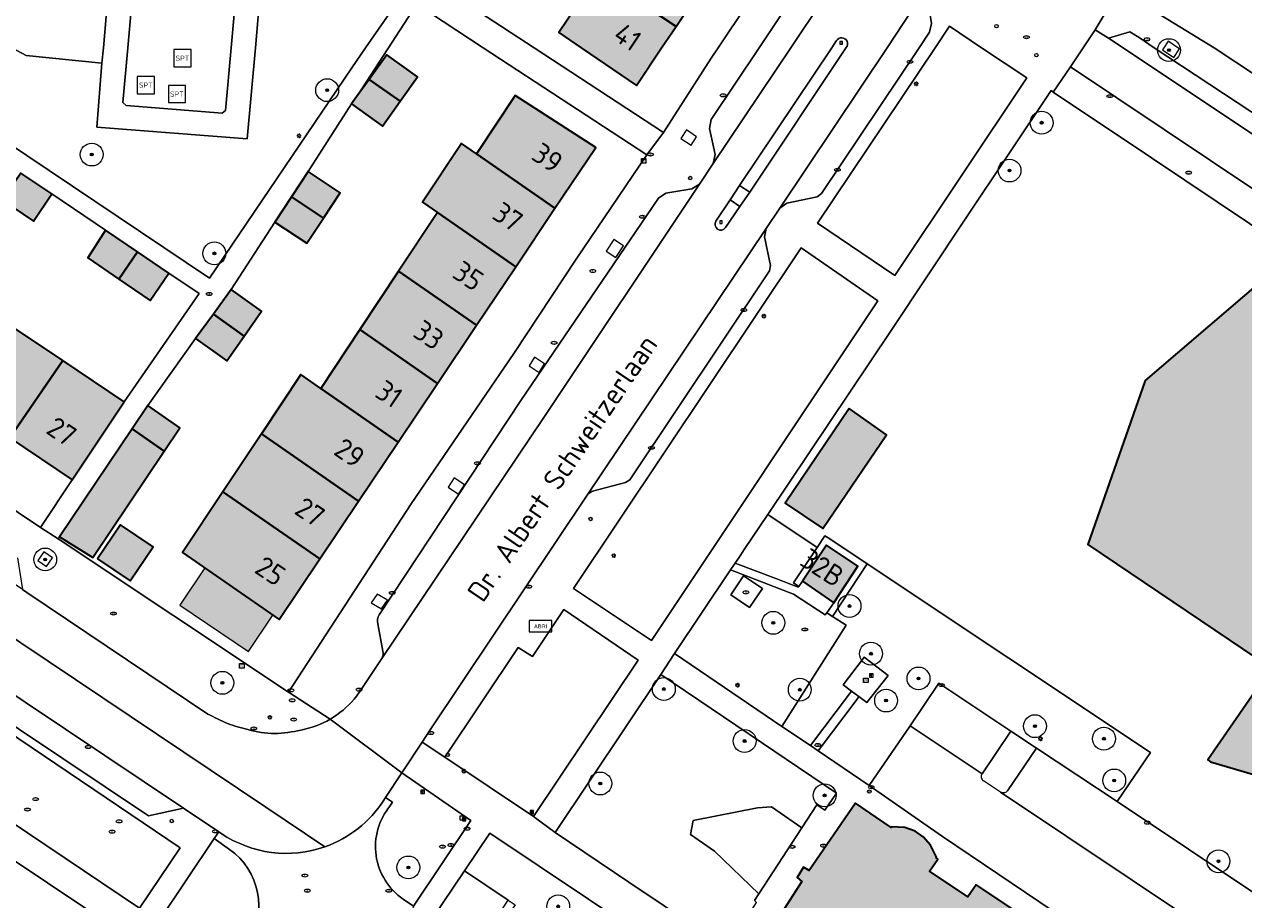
# Model space of a CAD drawing. Header units: metres. Extents: x 125349 to 128236, y 501602 to 503797.
# Tile 365 of 656: x 126801 to 126907, y 502175 to 502252. Entities that reach past the tile are written whole.
import ezdxf
from ezdxf.enums import TextEntityAlignment as Align

# ---------------------------------------------------------------- set-up
doc = ezdxf.new("R2010")
doc.units = ezdxf.units.M
doc.layers.get('0').update_dxf_attribs({"linetype": 'CONTINUOUS'})
for name, color, linetype, lineweight in [('B-WE-GR-BEPLANTING_CULTUUR_BOSPLANTSOEN-GV', 90, 'CONTINUOUS', 18), ('B-WE-GR-BEPLANTING_CULTUUR_HEESTERS-GV', 90, 'CONTINUOUS', 18), ('B-WE-GR-BOOM-S-500', 90, 'CONTINUOUS', 18), ('B-WE-GR-GROENVOORZIENING-GV', 80, 'CONTINUOUS', 18), ('B-WE-IE-MEUBILAIR-S', 7, 'CONTINUOUS', 18), ('B-WE-IE-MEUBILAIR_WEGMEUBILAIR-GV', 7, 'CONTINUOUS', 18), ('B-WE-IE-MEUBILAIR_WEGMEUBILAIR-S', 7, 'CONTINUOUS', 18), ('B-WE-OG-BEBOUWING-GV', 7, 'CONTINUOUS', 35), ('B-WE-OG-BEBOUWING-T18', 10, 'CONTINUOUS', 18), ('B-WE-OG-BEBOUWING_OVERBOUWING-GV', 7, 'CONTINUOUS', 18), ('B-WE-OG-BEBOUWING_TE AMOVEREN-V', 253, 'CONTINUOUS', 18), ('B-WE-OG-TERREIN_BEGROEID-GV', 7, 'CONTINUOUS', 18), ('B-WE-OG-TERREIN_ERF-GV', 7, 'CONTINUOUS', 18), ('B-WE-OG-TOPOGRAFIE-T18', 10, 'CONTINUOUS', 18), ('B-WE-VH-GESLOTENVERHARDING_ASFALT-GV', 10, 'CONTINUOUS', 18), ('B-WE-VH-HALFVERHARDING_GRIND-GV', 252, 'CONTINUOUS', 18), ('B-WE-VH-OPENVERHARDING-GV', 90, 'CONTINUOUS', 18), ('B-WE-VH-OPENVERHARDING_BETONSTRAATSTEEN-GV', 90, 'CONTINUOUS', 18), ('B-WE-VH-OPENVERHARDING_TEGEL-GV', 90, 'CONTINUOUS', 18)]:
    doc.layers.add(name, color=color, linetype=linetype, lineweight=lineweight)
doc.layers.add('B-WE-OG-BEBOUWING-V', color=7, linetype='CONTINUOUS', lineweight=18, true_color=0xcc646e)
doc.layers.add('B-WE-OG-BEBOUWING_OVERBOUWING-V', color=7, linetype='CONTINUOUS', lineweight=18, true_color=0xcc646e)
doc.styles.add('NLCS-ISO', font='NLCS-ISO.ttf')
doc.styles.add('NLCS-ISO-M1000-T18', font='NLCS-ISO.ttf', dxfattribs={"height": 1.8})

# ---------------------------------------------------------------- blocks, each defined once
blk = doc.blocks.new('SIE-MEUBILAIR_BORD_VERKEER-SO')
blk.add_lwpolyline([(-0.5625, -0.5625), (0.5625, -0.5625), (0.5625, 0.5625), (-0.5625, 0.5625)], close=True)
at = {"style": 'NLCS-ISO'}
blk.add_text('vb', height=0.75, dxfattribs=at).set_placement((0, 0), align=Align.MIDDLE_CENTER)
blk = doc.blocks.new('SIE-MEUBILAIR_BORD_LOCATIEPAAL-SO')
blk.add_lwpolyline([(-0.75, -0.75), (0.75, -0.75), (0.75, 0.75), (-0.75, 0.75)], close=True)
at = {"style": 'NLCS-ISO'}
blk.add_text('lp', height=0.75, dxfattribs=at).set_placement((0.01, 0.12), align=Align.MIDDLE_CENTER)
blk = doc.blocks.new('SIE-MEUBILAIR_BORD_INFORMATIE-SO')
h = blk.add_hatch(color=256)
h.dxf.hatch_style = 1
h.paths.add_polyline_path([(0.13, 0.2), (-0.33, 0.2), (-0.33, 0.08), (-0.13, 0.08), (-0.13, -0.65), (0.13, -0.65)])
h = blk.add_hatch(color=256)
h.dxf.hatch_style = 1
edge = h.paths.add_edge_path()
edge.add_arc((0, 0.5), 0.149, 0, 360)
for points in [[(-0.75, -0.75), (0.75, -0.75), (0.75, 0.75), (-0.75, 0.75)], [(0.13, 0.2), (-0.33, 0.2), (-0.33, 0.08), (-0.13, 0.08), (-0.13, -0.65), (0.13, -0.65)]]:
    blk.add_lwpolyline(points, close=True)
blk.add_circle((0, 0.5), 0.149)
blk = doc.blocks.new('SIE-MEUBILAIR_KAST_CAI-SO')
for points in [[(-1, 1), (1, 1), (1, 0.84), (-1, 0.84)], [(-1, 0.76), (1, 0.76), (1, -1), (-1, -1)]]:
    blk.add_lwpolyline(points, close=True)
at = {"style": 'NLCS-ISO'}
blk.add_text('cai', height=0.75, dxfattribs=at).set_placement((0, 0), align=Align.MIDDLE_CENTER)
blk = doc.blocks.new('SIE-MEUBILAIR_KAST_GAS-SO')
for points in [[(-1, 1), (1, 1), (1, 0.84), (-1, 0.84)], [(-1, 0.76), (1, 0.76), (1, -1), (-1, -1)]]:
    blk.add_lwpolyline(points, close=True)
at = {"style": 'NLCS-ISO'}
blk.add_text('gas', height=0.75, dxfattribs=at).set_placement((0, 0), align=Align.MIDDLE_CENTER)
blk = doc.blocks.new('SIE-MEUBILAIR_PAAL_AFSLUITPAAL-SO')
blk.add_circle((0, 0), 0.75)
at = {"style": 'NLCS-ISO'}
blk.add_text('af', height=0.75, dxfattribs=at).set_placement((0, 0.05), align=Align.MIDDLE_CENTER)
blk = doc.blocks.new('SIE-MEUBILAIR_PAAL_LICHTMAST-SO')
for points in [[(-0.62, 0), (-1, 0)], [(-0.71, 0.71), (-0.44, 0.44)], [(0, 1), (0, 0.62)], [(0.44, 0.44), (0.71, 0.71)], [(1, 0), (0.62, 0)], [(-0.71, -0.71), (-0.44, -0.44)], [(0, -0.62), (0, -1)], [(0.44, -0.44), (0.71, -0.71)]]:
    blk.add_lwpolyline(points)
blk.add_circle((0, 0), 0.5)
blk = doc.blocks.new('SIE-MEUBILAIR_PAAL_VERKEERSBORD-SO')
blk.add_circle((0, 0), 0.75)
at = {"style": 'NLCS-ISO'}
blk.add_text('vb', height=0.75, dxfattribs=at).set_placement((0, 0.07), align=Align.MIDDLE_CENTER)
blk = doc.blocks.new('SIE-MEUBILAIR_PAAL_HALTEPAAL-SO')
blk.add_circle((0, 0), 0.75)
at = {"style": 'NLCS-ISO'}
blk.add_text('ht', height=0.75, dxfattribs=at).set_placement((0, 0.06), align=Align.MIDDLE_CENTER)
blk = doc.blocks.new('SIE-MEUBILAIR_PUT_GASPUT-SO')
blk.add_ellipse((0, 0), major_axis=(1.25, 0), ratio=0.54)
at = {"style": 'NLCS-ISO'}
blk.add_text('gas ', height=0.75, dxfattribs=at).set_placement((0.53, 0.16), align=Align.MIDDLE_CENTER)
blk = doc.blocks.new('SIE-MEUBILAIR_PUT_KOLK-SO')
blk.add_ellipse((0, 0), major_axis=(1.25, 0), ratio=0.54)
at = {"style": 'NLCS-ISO'}
blk.add_text('klk', height=0.75, dxfattribs=at).set_placement((0.03, 0), align=Align.MIDDLE_CENTER)
blk = doc.blocks.new('SIE-MEUBILAIR_PUT_RIOOLPUT-SO')
blk.add_ellipse((0, 0), major_axis=(1.25, 0), ratio=0.54)
at = {"style": 'NLCS-ISO'}
blk.add_text('ri', height=0.75, dxfattribs=at).set_placement((-0.04, 0.07), align=Align.MIDDLE_CENTER)
blk = doc.blocks.new('SIE-MEUBILAIR_PUT_BRANDKRAAN-SO')
blk.add_ellipse((0, 0), major_axis=(1.25, 0), ratio=0.54)
at = {"style": 'NLCS-ISO'}
blk.add_text('bk', height=0.75, dxfattribs=at).set_placement((0.03, 0), align=Align.MIDDLE_CENTER)
blk = doc.blocks.new('SIE-MEUBILAIR_PUT_DRAINAGEPUT-SO')
blk.add_ellipse((0, 0), major_axis=(1.25, 0), ratio=0.54)
at = {"style": 'NLCS-ISO'}
blk.add_text('dr', height=0.75, dxfattribs=at).set_placement((0.03, 0), align=Align.MIDDLE_CENTER)
blk = doc.blocks.new('SIE-MEUBILAIR_PUT_WATERLEIDINGPUT-SO')
blk.add_ellipse((0, 0), major_axis=(1.25, 0), ratio=0.54)
at = {"style": 'NLCS-ISO'}
blk.add_text('wl', height=0.75, dxfattribs=at).set_placement((-0.14, 0), align=Align.MIDDLE_CENTER)
blk = doc.blocks.new('SIE-WEG_SPEELTOESTEL-SO')
at = {"flags": 128}
blk.add_lwpolyline([(-3.75, -3.75), (3.75, -3.75), (3.75, 3.75), (-3.75, 3.75)], close=True, dxfattribs=at)
at = {"style": 'NLCS-ISO'}
blk.add_text('SPT', height=2.25, dxfattribs=at).set_placement((0, 0), align=Align.MIDDLE_CENTER)
blk = doc.blocks.new('SIE-WEG_ABRI-SO')
blk.add_lwpolyline([(-5, -2.5), (5, -2.5), (5, 2.5), (-5, 2.5)], close=True)
at = {"style": 'NLCS-ISO'}
blk.add_text('ABRI', height=1.8, dxfattribs=at).set_placement((0, 0), align=Align.MIDDLE_CENTER)
blk = doc.blocks.new('SGR-BOOM_01-SO')
at = {"linetype": 'ByBlock', "lineweight": 18}
h = blk.add_hatch(color=0, dxfattribs=at)
h.dxf.hatch_style = 1
edge = h.paths.add_edge_path()
edge.add_arc((0, 0), 0.25, 0, 360)
at = {"color": 0, "linetype": 'ByBlock', "lineweight": 18}
for radius in [2, 0.25]:
    blk.add_circle((0, 0), radius, dxfattribs=at)

msp = doc.modelspace()

# ---------------------------------------------------------------- hatches: boundary and pattern name
at = {"layer": 'B-WE-OG-BEBOUWING-V'}
for points in [[(126850.784, 502256.428), (126857.617, 502251.875), (126861.042, 502256.984), (126854.19, 502261.513)], [(126850.784, 502256.428), (126847.363, 502251.322), (126849.307, 502250), (126854.153, 502246.706), (126856.36, 502250), (126857.617, 502251.875)], [(126830.755, 502247.224), (126833.479, 502245.336), (126834.978, 502247.468), (126832.313, 502249.369)], [(126833.479, 502245.336), (126830.755, 502247.224), (126829.799, 502245.907), (126829.198, 502245.08), (126831.93, 502243.132)], [(126847.02, 502235.944), (126850.596, 502241.277), (126843.544, 502245.825), (126840.149, 502240.71)], [(126847.02, 502235.944), (126840.149, 502240.71), (126838.839, 502241.619), (126835.433, 502236.488), (126836.743, 502235.579), (126843.59, 502230.83)], [(126825.413, 502239.151), (126823.949, 502236.945), (126826.756, 502235.082), (126828.22, 502237.288)], [(126802.971, 502237.219), (126800.247, 502239.026), (126798.647, 502236.666), (126801.372, 502234.817)], [(126822.485, 502234.739), (126825.292, 502232.876), (126826.756, 502235.082), (126823.949, 502236.945)], [(126843.59, 502230.83), (126836.743, 502235.579), (126833.331, 502230.438), (126840.154, 502225.706)], [(126807.672, 502234.021), (126806.123, 502231.618), (126808.849, 502229.744), (126810.484, 502232.122)], [(126813.224, 502230.272), (126810.484, 502232.122), (126808.849, 502229.744), (126811.575, 502227.87)], [(126931.504, 502207.027), (126935.786, 502213.321), (126910.218, 502230.715), (126898.672, 502220.849), (126893.665, 502206.504), (126909.717, 502195.676), (126904.158, 502187.647), (126904.414, 502187.464), (126927.777, 502180.625), (126928.199, 502180.523), (126928.629, 502180.447), (126929.064, 502180.396), (126929.503, 502180.371), (126929.943, 502180.372), (126930.382, 502180.399), (126930.817, 502180.451), (126931.247, 502180.528), (126931.668, 502180.632), (126932.074, 502180.756), (126932.456, 502180.894), (126932.819, 502181.05), (126933.167, 502181.226), (126933.508, 502181.425), (126934.188, 502181.903), (126943.542, 502189.141), (126943.734, 502189.439), (126926.461, 502201.125), (126928.755, 502204.498), (126929.458, 502204.02)], [(126836.73, 502220.599), (126840.154, 502225.706), (126833.331, 502230.438), (126829.93, 502225.315)], [(126817.12, 502226.681), (126819.818, 502224.757), (126821.342, 502226.924), (126818.677, 502228.825)], [(126817.12, 502226.681), (126815.562, 502224.537), (126818.294, 502222.589), (126819.818, 502224.757)], [(126799.29, 502215.839), (126803.938, 502222.601), (126799.102, 502225.859), (126794.547, 502219.014)], [(126836.73, 502220.599), (126829.93, 502225.315), (126826.513, 502220.166), (126833.289, 502215.467)], [(126809.31, 502218.982), (126803.938, 502222.601), (126799.29, 502215.839), (126804.764, 502212.175)], [(126821.321, 502216.191), (126829.821, 502210.297), (126833.289, 502215.467), (126826.513, 502220.166), (126824.765, 502221.378)], [(126810.015, 502216.631), (126812.819, 502214.686), (126814.179, 502216.716), (126811.378, 502218.665)], [(126872.784, 502218.402), (126867.17, 502210.128), (126870.467, 502207.891), (126876.049, 502216.118)], [(126810.015, 502216.631), (126803.645, 502207.17), (126806.567, 502205.357), (126812.819, 502214.686)], [(126826.434, 502205.244), (126829.821, 502210.297), (126821.321, 502216.191), (126817.957, 502211.123)], [(126826.434, 502205.244), (126817.957, 502211.123), (126814.417, 502205.792), (126822.87, 502199.93)], [(126806.963, 502205.243), (126809.822, 502203.317), (126811.832, 502206.3), (126808.973, 502208.227)], [(126868.682, 502203.293), (126871.433, 502201.394), (126873.531, 502204.597), (126870.781, 502206.446)]]:
    msp.add_hatch(color=256, dxfattribs=at).paths.add_polyline_path(points)
at = {"layer": 'B-WE-OG-BEBOUWING_OVERBOUWING-V'}
msp.add_hatch(color=256, dxfattribs=at).paths.add_polyline_path([(126816.359, 502204.445), (126814.167, 502201.183), (126820.193, 502197.134), (126822.326, 502200.307)])
at = {"layer": 'B-WE-OG-BEBOUWING_TE AMOVEREN-V', "transparency": 33554508}
h = msp.add_hatch(color=256, dxfattribs=at)
h.dxf.hatch_style = 1
h.paths.add_polyline_path([(126977.965, 502115.09), (126977.418, 502115.292), (126976.235, 502115.382), (126976.201, 502115.333), (126976.044, 502115.44), (126975.32, 502114.374), (126971.998, 502116.674), (126972.702, 502117.709), (126883.88, 502176.688), (126883.177, 502175.652), (126879.815, 502177.892), (126880.538, 502178.957), (126880.381, 502179.064), (126880.415, 502179.114), (126879.895, 502180.181), (126879.247, 502180.901), (126878.562, 502181.388), (126877.65, 502181.717), (126876.486, 502181.783), (126876.452, 502181.733), (126873.325, 502183.857), (126869.278, 502177.95), (126868.778, 502178.25), (126868.229, 502177.349), (126868.629, 502176.999), (126866.781, 502174.146), (126870.282, 502171.697), (126870.881, 502172.748), (126874.382, 502170.449), (126873.783, 502169.448), (126874.292, 502169.108), (126969.611, 502105.377), (126969.75, 502105.288), (126976.713, 502100.829), (126978.711, 502103.683), (126979.311, 502103.333), (126979.961, 502104.234), (126979.361, 502104.584), (126983.257, 502110.54), (126980.13, 502112.664), (126980.164, 502112.714), (126979.674, 502113.772), (126979.031, 502114.498), (126978.326, 502114.956)])

# ---------------------------------------------------------------- linework, layer by layer
at = {"layer": 'B-WE-GR-BEPLANTING_CULTUUR_BOSPLANTSOEN-GV', "flags": 128}
msp.add_lwpolyline([(126865.643, 502209.126), (126863.594, 502206.069), (126863.278, 502205.595), (126862.796, 502204.875), (126866.351, 502203.517), (126868.319, 502202.765), (126868.363, 502202.829), (126867.907, 502203.139), (126869.973, 502206.242)], close=True, dxfattribs=at)
at = {"layer": 'B-WE-GR-BEPLANTING_CULTUUR_HEESTERS-GV', "flags": 128}
for points in [[(126803.507, 502267.997), (126804.394, 502269.616), (126800.28, 502271.797), (126800.461, 502272.131), (126798.869, 502272.995), (126799.782, 502274.538), (126801.114, 502273.748), (126801.485, 502274.427), (126800.236, 502275.172), (126800.531, 502275.715), (126798.152, 502276.945), (126784.78, 502251.304), (126786.722, 502250), (126816.774, 502229.824), (126829.231, 502248.228), (126830.438, 502250), (126833.652, 502254.634), (126813.35, 502268.049), (126809.444, 502270.63)], [(126808.64, 502262.803), (126808.031, 502256.154), (126821.251, 502255.17), (126820.79, 502250), (126820.078, 502242.017), (126806.901, 502243.059), (126807.366, 502248.649), (126800.74, 502249.315), (126799.475, 502250), (126795.159, 502252.337)]]:
    msp.add_lwpolyline(points, dxfattribs=at)
msp.add_lwpolyline([(126889.167, 502188.664), (126896.249, 502184.012), (126899.145, 502188.294), (126874.343, 502204.817), (126871.317, 502200.197), (126872.501, 502199.434), (126866.89, 502190.574), (126869.375, 502188.89), (126872.794, 502193.433), (126872.974, 502193.672), (126872.238, 502194.218), (126874.034, 502196.551), (126874.096, 502196.631), (126876.174, 502195.036), (126874.334, 502192.656), (126874.205, 502192.752), (126873.628, 502193.184), (126873.467, 502192.969), (126870.056, 502188.428), (126874.539, 502185.388), (126878.104, 502190.627), (126880.635, 502194.346), (126886.935, 502190.149)], close=True, dxfattribs=at)
at = {"layer": 'B-WE-GR-GROENVOORZIENING-GV', "flags": 128}
for points in [[(126833.613, 502186.497), (126832.18, 502184.335)], [(126833.728, 502175.453), (126834.641, 502174.829), (126839.648, 502182.339), (126833.613, 502186.497)], [(126832.18, 502184.335), (126832.794, 502183.93), (126832.578, 502183.596)], [(126818.518, 502179.794), (126817.192, 502180.762), (126812.338, 502173.516), (126818.543, 502169.371)], [(126856.884, 502165.816), (126864.589, 502160.665), (126864.838, 502160.493), (126867.153, 502163.956), (126841.308, 502181.229), (126839.093, 502177.92), (126842.934, 502175.358), (126843.548, 502174.937), (126843.284, 502174.56)]]:
    msp.add_lwpolyline(points, dxfattribs=at)
at = {"layer": 'B-WE-GR-GROENVOORZIENING-GV'}
for points in [[(126832.578, 502183.596, 0.4398722), (126833.728, 502175.453)], [(126820.1, 502171.645, 0.4098798), (126818.518, 502179.794)]]:
    msp.add_lwpolyline(points, format="xyb", dxfattribs=at)
at = {"layer": 'B-WE-GR-GROENVOORZIENING-GV', "flags": 128}
for points in [[(126868.626, 502181.681), (126865.964, 502183.534), (126864.742, 502183.457), (126859.124, 502182.326), (126858.886, 502181.099), (126860.997, 502179.657), (126864.858, 502175.903)], [(126840.081, 502171.042), (126842.934, 502175.358), (126839.093, 502177.92), (126836.217, 502173.624), (126836.773, 502173.252)]]:
    msp.add_lwpolyline(points, close=True, dxfattribs=at)
at = {"layer": 'B-WE-IE-MEUBILAIR_WEGMEUBILAIR-GV', "flags": 128}
for points in [[(126901.543, 502250), (126900.697, 502250.57), (126900.326, 502250), (126900.202, 502249.809), (126901.199, 502249.137), (126901.694, 502249.898)], [(126858.044, 502242.063), (126858.936, 502241.458), (126859.415, 502242.213), (126858.523, 502242.818)], [(126852.337, 502231.628), (126853.02, 502232.648), (126852.172, 502233.221), (126851.489, 502232.201)], [(126844.759, 502222.141), (126845.635, 502221.553), (126846.117, 502222.324), (126845.241, 502222.912)], [(126838.568, 502210.899), (126839.086, 502211.726), (126838.191, 502212.336), (126837.673, 502211.509)], [(126801.74, 502205.113), (126802.494, 502204.574), (126803.033, 502205.328), (126802.279, 502205.867)], [(126831.457, 502202.166), (126830.944, 502201.407), (126831.833, 502200.862), (126832.346, 502201.621)]]:
    msp.add_lwpolyline(points, close=True, dxfattribs=at)
at = {"layer": 'B-WE-OG-BEBOUWING-GV', "flags": 128}
for points in [[(126850.784, 502256.428), (126857.617, 502251.875), (126861.042, 502256.984), (126854.19, 502261.513)], [(126850.784, 502256.428), (126847.363, 502251.322), (126849.307, 502250), (126854.153, 502246.706), (126856.36, 502250), (126857.617, 502251.875)], [(126830.755, 502247.224), (126833.479, 502245.336), (126834.978, 502247.468), (126832.313, 502249.369)], [(126833.479, 502245.336), (126830.755, 502247.224), (126829.799, 502245.907), (126829.198, 502245.08), (126831.93, 502243.132)], [(126847.02, 502235.944), (126850.596, 502241.277), (126843.544, 502245.825), (126840.149, 502240.71)], [(126847.02, 502235.944), (126840.149, 502240.71), (126838.839, 502241.619), (126835.433, 502236.488), (126836.743, 502235.579), (126843.59, 502230.83)], [(126825.413, 502239.151), (126823.949, 502236.945), (126826.756, 502235.082), (126828.22, 502237.288)], [(126802.971, 502237.219), (126800.247, 502239.026), (126798.647, 502236.666), (126801.372, 502234.817)], [(126822.485, 502234.739), (126825.292, 502232.876), (126826.756, 502235.082), (126823.949, 502236.945)], [(126843.59, 502230.83), (126836.743, 502235.579), (126833.331, 502230.438), (126840.154, 502225.706)], [(126807.672, 502234.021), (126806.123, 502231.618), (126808.849, 502229.744), (126810.484, 502232.122)], [(126813.224, 502230.272), (126810.484, 502232.122), (126808.849, 502229.744), (126811.575, 502227.87)], [(126836.73, 502220.599), (126840.154, 502225.706), (126833.331, 502230.438), (126829.93, 502225.315)], [(126817.12, 502226.681), (126819.818, 502224.757), (126821.342, 502226.924), (126818.677, 502228.825)], [(126817.12, 502226.681), (126815.562, 502224.537), (126818.294, 502222.589), (126819.818, 502224.757)], [(126799.29, 502215.839), (126803.938, 502222.601), (126799.102, 502225.859), (126794.547, 502219.014)], [(126836.73, 502220.599), (126829.93, 502225.315), (126826.513, 502220.166), (126833.289, 502215.467)], [(126809.31, 502218.982), (126803.938, 502222.601), (126799.29, 502215.839), (126804.764, 502212.175)], [(126821.321, 502216.191), (126829.821, 502210.297), (126833.289, 502215.467), (126826.513, 502220.166), (126824.765, 502221.378)], [(126810.015, 502216.631), (126812.819, 502214.686), (126814.179, 502216.716), (126811.378, 502218.665)], [(126872.784, 502218.402), (126867.17, 502210.128), (126870.467, 502207.891), (126876.049, 502216.118)], [(126810.015, 502216.631), (126803.645, 502207.17), (126806.567, 502205.357), (126812.819, 502214.686)], [(126826.434, 502205.244), (126829.821, 502210.297), (126821.321, 502216.191), (126817.957, 502211.123)], [(126826.434, 502205.244), (126817.957, 502211.123), (126814.417, 502205.792), (126822.87, 502199.93)], [(126806.963, 502205.243), (126809.822, 502203.317), (126811.832, 502206.3), (126808.973, 502208.227)], [(126868.682, 502203.293), (126871.433, 502201.394), (126873.531, 502204.597), (126870.781, 502206.446)]]:
    msp.add_lwpolyline(points, close=True, dxfattribs=at)
for points in [[(126910.218, 502230.715), (126898.672, 502220.849), (126893.665, 502206.504), (126909.717, 502195.676), (126904.158, 502187.647), (126904.414, 502187.464), (126927.777, 502180.625)], [(126972.702, 502117.709), (126883.88, 502176.688), (126883.177, 502175.652), (126879.815, 502177.892), (126880.538, 502178.957), (126880.381, 502179.064), (126880.415, 502179.114), (126879.895, 502180.181), (126879.247, 502180.901), (126878.562, 502181.388), (126877.65, 502181.717), (126876.486, 502181.783), (126876.452, 502181.733), (126873.325, 502183.857), (126869.278, 502177.95), (126868.778, 502178.25), (126868.229, 502177.349), (126868.629, 502176.999), (126866.781, 502174.146)]]:
    msp.add_lwpolyline(points, dxfattribs=at)
at = {"layer": 'B-WE-OG-BEBOUWING_OVERBOUWING-GV', "flags": 128}
msp.add_lwpolyline([(126816.359, 502204.445), (126814.167, 502201.183), (126820.193, 502197.134), (126822.326, 502200.307)], close=True, dxfattribs=at)
at = {"layer": 'B-WE-OG-TERREIN_BEGROEID-GV', "flags": 128}
for points in [[(126870.016, 502234.631), (126876.764, 502230.058), (126888.313, 502247.353), (126884.358, 502250), (126881.552, 502251.879), (126880.295, 502250)], [(126855.473, 502198.099), (126875.291, 502227.849), (126868.562, 502232.476), (126848.654, 502202.662)], [(126870.811, 502200.523), (126870.675, 502200.333), (126867.895, 502202.165), (126862.396, 502204.275), (126857.495, 502196.944), (126866.89, 502190.574), (126872.501, 502199.434), (126871.317, 502200.197)], [(126864.059, 502200.99), (126862.407, 502202.101), (126863.53, 502203.77), (126865.182, 502202.658)], [(126837.39, 502187.889), (126845.137, 502182.694), (126854.312, 502196.362), (126847.785, 502200.806), (126845.053, 502196.705), (126843.789, 502197.496)], [(126864.858, 502175.903), (126860.997, 502179.657), (126858.886, 502181.099), (126859.124, 502182.326), (126864.742, 502183.457), (126865.964, 502183.534), (126868.626, 502181.681), (126869.954, 502183.717), (126870.645, 502183.232), (126871.673, 502184.72), (126856.277, 502195.121), (126847.051, 502181.278), (126853.49, 502176.946), (126862.665, 502170.772), (126863.874, 502172.528), (126863.646, 502173.541), (126864.673, 502175.153), (126864.493, 502175.343)], [(126794.294, 502185.618), (126810.648, 502174.653), (126814.206, 502179.945), (126797.888, 502190.948)]]:
    msp.add_lwpolyline(points, close=True, dxfattribs=at)
at = {"layer": 'B-WE-OG-TERREIN_ERF-GV', "flags": 128}
for points in [[(126926.468, 502300.203), (126896.452, 502255.155), (126898.413, 502253.853), (126899.227, 502253.355), (126904.731, 502250), (126908.513, 502247.473)], [(126833.652, 502254.634), (126830.438, 502250), (126829.231, 502248.228), (126816.774, 502229.824), (126786.722, 502250), (126784.78, 502251.304), (126798.152, 502276.945)], [(126836.301, 502255.836), (126845.203, 502250), (126856.531, 502242.573), (126860.694, 502249.077), (126861.31, 502250), (126868.993, 502261.486)], [(126861.042, 502256.984), (126857.617, 502251.875), (126856.36, 502250), (126854.153, 502246.706), (126849.307, 502250), (126847.363, 502251.322), (126850.784, 502256.428)], [(126800.247, 502239.026), (126802.971, 502237.219), (126807.672, 502234.021), (126810.484, 502232.122), (126813.224, 502230.272), (126815.874, 502228.473), (126809.31, 502218.982), (126804.764, 502212.175), (126801.983, 502208.004), (126803.533, 502207.004), (126803.645, 502207.17), (126810.015, 502216.631), (126811.378, 502218.665), (126815.562, 502224.537), (126817.12, 502226.681), (126818.677, 502228.825), (126822.485, 502234.739), (126823.949, 502236.945), (126825.413, 502239.151), (126829.198, 502245.08), (126829.799, 502245.907), (126834.93, 502253.812)], [(126939.217, 502213.577), (126896.413, 502242.249), (126895.489, 502242.868), (126890.645, 502246.113), (126890.448, 502246.245), (126882.988, 502235.084), (126876.45, 502225.246), (126865.643, 502209.126), (126869.973, 502206.242), (126870.658, 502207.271), (126871.09, 502206.984), (126874.343, 502204.817), (126899.145, 502188.294), (126896.249, 502184.012), (126908.727, 502175.647)], [(126799.102, 502225.859), (126803.938, 502222.601), (126809.31, 502218.982), (126815.874, 502228.473), (126813.224, 502230.272), (126811.575, 502227.87), (126808.849, 502229.744), (126806.123, 502231.618), (126807.672, 502234.021), (126802.971, 502237.219), (126801.372, 502234.817), (126798.647, 502236.666)], [(126927.777, 502180.625), (126904.414, 502187.464), (126904.158, 502187.647), (126909.717, 502195.676), (126893.665, 502206.504), (126898.672, 502220.849), (126910.218, 502230.715)], [(126770.326, 502229.245), (126801.983, 502208.004), (126804.764, 502212.175), (126799.29, 502215.839)], [(126796.217, 502152.425), (126809.478, 502172.276), (126764.775, 502202.177)]]:
    msp.add_lwpolyline(points, dxfattribs=at)
for points in [[(126818.677, 502228.825), (126821.342, 502226.924), (126819.818, 502224.757), (126818.294, 502222.589), (126815.562, 502224.537), (126811.378, 502218.665), (126814.179, 502216.716), (126812.819, 502214.686), (126806.567, 502205.357), (126803.645, 502207.17), (126803.533, 502207.004), (126823.687, 502193.56), (126834.431, 502210.075), (126843.425, 502223.238), (126848.872, 502231.495), (126855.05, 502240.613), (126840.741, 502250), (126834.93, 502253.812), (126829.799, 502245.907), (126830.755, 502247.224), (126832.313, 502249.369), (126834.978, 502247.468), (126833.479, 502245.336), (126831.93, 502243.132), (126829.198, 502245.08), (126825.413, 502239.151), (126828.22, 502237.288), (126826.756, 502235.082), (126825.292, 502232.876), (126822.485, 502234.739)], [(126843.59, 502230.83), (126840.154, 502225.706), (126836.73, 502220.599), (126833.289, 502215.467), (126829.821, 502210.297), (126826.434, 502205.244), (126822.87, 502199.93), (126814.417, 502205.792), (126817.957, 502211.123), (126821.321, 502216.191), (126824.765, 502221.378), (126826.513, 502220.166), (126829.93, 502225.315), (126833.331, 502230.438), (126836.743, 502235.579), (126835.433, 502236.488), (126838.839, 502241.619), (126840.149, 502240.71), (126843.544, 502245.825), (126850.596, 502241.277), (126847.02, 502235.944)], [(126872.784, 502218.402), (126876.049, 502216.118), (126870.467, 502207.891), (126867.17, 502210.128)], [(126806.963, 502205.243), (126808.973, 502208.227), (126811.832, 502206.3), (126809.822, 502203.317)], [(126868.682, 502203.293), (126870.781, 502206.446), (126873.531, 502204.597), (126871.433, 502201.394), (126870.811, 502200.523), (126871.317, 502200.197), (126874.343, 502204.817), (126871.09, 502206.984), (126870.658, 502207.271), (126869.973, 502206.242), (126867.907, 502203.139), (126868.363, 502202.829)]]:
    msp.add_lwpolyline(points, close=True, dxfattribs=at)
at = {"layer": 'B-WE-VH-GESLOTENVERHARDING_ASFALT-GV', "flags": 128}
for points in [[(126835.399, 502189.203), (126836.106, 502190.275), (126849.771, 502210.745), (126865.507, 502234.165), (126866.698, 502235.951), (126876.089, 502250), (126879.685, 502255.479), (126889.322, 502269.92), (126918.666, 502313.799), (126912.855, 502317.683), (126883.518, 502273.803), (126873.22, 502258.322), (126867.664, 502250), (126860.881, 502239.874), (126859.67, 502238.069), (126846.11, 502217.718), (126831.863, 502196.521)], [(126699.02, 502276.686), (126693.723, 502268.853), (126720.479, 502251.365), (126724.117, 502248.987), (126776.493, 502213.838), (126821.713, 502183.491), (126826.878, 502180.034)], [(126826.878, 502180.034), (126821.713, 502183.491), (126776.493, 502213.838), (126724.117, 502248.987), (126720.479, 502251.365), (126693.723, 502268.853), (126692.295, 502266.74), (126694.767, 502265.083), (126694.068, 502263.962), (126694.858, 502263.43), (126705.854, 502256.063), (126714.939, 502250), (126729.753, 502240.113), (126767.889, 502214.604), (126769.544, 502213.497), (126814.498, 502183.406), (126817.584, 502181.351)], [(126816.632, 502191.655), (126800.786, 502202.288), (126800.396, 502202.549), (126741.73, 502241.772), (126729.389, 502250), (126722.568, 502254.547), (126718.946, 502256.959), (126705.753, 502265.769)], [(126863.178, 502237.935), (126871.25, 502250)], [(126872.516, 502250.03), (126864.066, 502237.367), (126863.21, 502236.094)], [(126871.25, 502250), (126871.666, 502250.621)], [(126861.112, 502234.811), (126862.344, 502236.682), (126863.178, 502237.935)], [(126863.21, 502236.094), (126861.958, 502234.247)], [(126831.863, 502196.521), (126829.88, 502193.535)], [(126832.03, 502184.109), (126832.18, 502184.335), (126833.613, 502186.497), (126827.343, 502191.208)], [(126827.343, 502191.208), (126833.613, 502186.497), (126835.399, 502189.203)], [(126817.584, 502181.351), (126817.798, 502181.209)]]:
    msp.add_lwpolyline(points, dxfattribs=at)
at = {"layer": 'B-WE-VH-GESLOTENVERHARDING_ASFALT-GV'}
for points in [[(126871.666, 502250.621, -1.0747779), (126872.516, 502250.03)], [(126861.958, 502234.247, -0.9787234), (126861.112, 502234.811)], [(126829.88, 502193.535, -0.0238341), (126829.438, 502192.965)], [(126829.438, 502192.965, -0.0856482), (126827.343, 502191.208)], [(126818.364, 502190.832, -0.023788), (126816.632, 502191.655)], [(126827.343, 502191.208, -0.0857456), (126824.78, 502190.256)], [(126820.14, 502190.304, -0.0416667), (126818.364, 502190.832)], [(126822.464, 502189.952, -0.0748483), (126820.14, 502190.304)], [(126824.78, 502190.256, -0.0526763), (126822.464, 502189.952)], [(126826.878, 502180.034, 0.1663575), (126832.03, 502184.109)], [(126817.798, 502181.209, 0.2384338), (126826.878, 502180.034)]]:
    msp.add_lwpolyline(points, format="xyb", dxfattribs=at)
at = {"layer": 'B-WE-VH-HALFVERHARDING_GRIND-GV', "flags": 128}
msp.add_lwpolyline([(126810.271, 502253.884), (126809.946, 502253.622), (126809.624, 502250), (126809.2, 502245.22), (126809.47, 502244.945), (126817.891, 502244.277), (126818.177, 502244.5), (126818.68, 502250), (126818.947, 502252.923), (126818.689, 502253.218)], close=True, dxfattribs=at)
at = {"layer": 'B-WE-VH-OPENVERHARDING-GV', "flags": 128}
for points in [[(126827.343, 502191.208), (126823.687, 502193.56), (126803.533, 502207.004), (126801.983, 502208.004), (126770.326, 502229.245), (126768.775, 502230.294), (126742.247, 502247.782), (126738.88, 502250), (126726.287, 502258.291), (126724.837, 502259.192), (126703.344, 502273.614), (126699.02, 502276.686)], [(126871.666, 502250.621), (126871.25, 502250), (126863.178, 502237.935)], [(126864.066, 502237.367), (126872.516, 502250.03)], [(126817.584, 502181.351), (126814.498, 502183.406), (126811.445, 502182.739), (126788.749, 502197.919), (126770.184, 502210.321), (126769.544, 502213.497), (126767.889, 502214.604), (126764.682, 502214), (126722.754, 502242.067)], [(126859.67, 502238.069), (126859.008, 502237.657), (126856.721, 502237.269), (126856.081, 502236.833), (126855.53, 502235.999), (126844.023, 502219.109), (126831.633, 502200.333)], [(126831.863, 502196.521), (126846.11, 502217.718), (126859.67, 502238.069)], [(126863.178, 502237.935), (126864.066, 502237.367)], [(126862.344, 502236.682), (126861.112, 502234.811)], [(126861.958, 502234.247), (126863.21, 502236.094), (126862.344, 502236.682)], [(126717.296, 502233.969), (126759.63, 502205.661), (126761.231, 502204.59), (126763.36, 502203.124), (126764.775, 502202.177), (126809.478, 502172.276), (126810.884, 502171.313)], [(126850.424, 502211.203), (126853.197, 502211.919), (126853.588, 502212.177), (126865.812, 502230.476), (126865.893, 502230.936), (126865.353, 502233.431), (126865.507, 502234.165), (126849.771, 502210.745)], [(126799.964, 502205.344), (126800.396, 502202.549), (126800.786, 502202.288)], [(126800.786, 502202.288), (126816.632, 502191.655)], [(126831.522, 502199.565), (126831.952, 502197.162)], [(126863.957, 502169.911), (126862.665, 502170.772), (126853.49, 502176.946), (126847.051, 502181.278), (126845.137, 502182.694), (126837.39, 502187.889), (126835.399, 502189.203), (126833.613, 502186.497), (126839.648, 502182.339), (126834.641, 502174.829), (126834.577, 502174.719), (126836.169, 502173.656), (126836.217, 502173.624), (126839.093, 502177.92)], [(126832.18, 502184.335), (126832.03, 502184.109)], [(126832.578, 502183.596), (126832.794, 502183.93), (126832.18, 502184.335)], [(126817.408, 502167.428), (126818.653, 502169.296), (126818.543, 502169.371), (126812.338, 502173.516), (126817.192, 502180.762), (126817.584, 502181.351)], [(126817.798, 502181.209), (126817.584, 502181.351), (126817.192, 502180.762)], [(126817.192, 502180.762), (126818.518, 502179.794)], [(126839.093, 502177.92), (126841.308, 502181.229), (126867.153, 502163.956), (126864.838, 502160.493), (126864.589, 502160.665)], [(126834.641, 502174.829), (126833.728, 502175.453)]]:
    msp.add_lwpolyline(points, dxfattribs=at)
for points in [[(126873.22, 502258.322), (126872.573, 502257.909), (126870.333, 502257.578), (126869.689, 502257.202), (126864.884, 502250), (126860.689, 502243.71), (126860.546, 502242.935), (126861.052, 502240.643), (126860.881, 502239.874), (126867.664, 502250)], [(126879.685, 502255.479), (126876.089, 502250), (126866.698, 502235.951), (126867.316, 502236.387), (126869.961, 502236.959), (126870.342, 502237.228), (126878.893, 502250), (126879.814, 502251.375), (126879.983, 502252.127), (126879.569, 502254.715)], [(126862.344, 502236.682), (126863.21, 502236.094), (126864.066, 502237.367), (126863.178, 502237.935)], [(126769.544, 502213.497), (126770.184, 502210.321), (126788.749, 502197.919), (126811.445, 502182.739), (126814.498, 502183.406)], [(126794.294, 502185.618), (126797.888, 502190.948), (126814.206, 502179.945), (126810.648, 502174.653)]]:
    msp.add_lwpolyline(points, close=True, dxfattribs=at)
at = {"layer": 'B-WE-VH-OPENVERHARDING-GV'}
for points in [[(126872.516, 502250.03, 1.0747779), (126871.666, 502250.621)], [(126861.112, 502234.811, 0.9787234), (126861.958, 502234.247)], [(126849.771, 502210.745, -0.1718369), (126850.424, 502211.203)], [(126831.633, 502200.333, 0.2305459), (126831.522, 502199.565)], [(126831.952, 502197.162, -0.1918711), (126831.863, 502196.521)], [(126816.632, 502191.655, 0.023788), (126818.364, 502190.832)], [(126824.78, 502190.256, 0.0857456), (126827.343, 502191.208)], [(126818.364, 502190.832, 0.0416667), (126820.14, 502190.304)], [(126820.14, 502190.304, 0.0748483), (126822.464, 502189.952)], [(126822.464, 502189.952, 0.0526763), (126824.78, 502190.256)], [(126832.03, 502184.109, -0.1663575), (126826.878, 502180.034)], [(126833.728, 502175.453, -0.4398722), (126832.578, 502183.596)], [(126826.878, 502180.034, -0.2384338), (126817.798, 502181.209)], [(126818.518, 502179.794, -0.4098798), (126820.1, 502171.645)]]:
    msp.add_lwpolyline(points, format="xyb", dxfattribs=at)
at = {"layer": 'B-WE-VH-OPENVERHARDING_BETONSTRAATSTEEN-GV', "flags": 128}
for points in [[(126910.909, 502318.984), (126908.594, 502320.532), (126886.693, 502287.907), (126885.694, 502286.405), (126868.993, 502261.486), (126861.31, 502250), (126860.694, 502249.077), (126856.531, 502242.573), (126855.05, 502240.613), (126848.872, 502231.495), (126843.425, 502223.238), (126834.431, 502210.075), (126823.687, 502193.56), (126827.343, 502191.208)], [(126831.633, 502200.333), (126844.023, 502219.109), (126855.53, 502235.999), (126856.081, 502236.833), (126856.721, 502237.269), (126859.008, 502237.657), (126859.67, 502238.069), (126860.881, 502239.874), (126861.052, 502240.643), (126860.546, 502242.935), (126860.689, 502243.71), (126864.884, 502250), (126869.689, 502257.202), (126870.333, 502257.578), (126872.573, 502257.909), (126873.22, 502258.322), (126883.518, 502273.803), (126883.694, 502274.521), (126883.286, 502277.177), (126883.469, 502277.943), (126910.909, 502318.984)], [(126920.11, 502311.791), (126892.859, 502271.04), (126892.462, 502270.762), (126889.982, 502270.328), (126889.322, 502269.92), (126879.685, 502255.479), (126879.569, 502254.715), (126879.983, 502252.127), (126879.814, 502251.375), (126878.893, 502250), (126870.342, 502237.228), (126869.961, 502236.959), (126867.316, 502236.387), (126866.698, 502235.951), (126865.507, 502234.165), (126865.353, 502233.431), (126865.893, 502230.936), (126865.812, 502230.476), (126853.588, 502212.177), (126853.197, 502211.919), (126850.424, 502211.203)], [(126892.136, 502248.338), (126893.25, 502250), (126894.309, 502251.579), (126896.452, 502255.155), (126926.468, 502300.203)], [(126795.159, 502252.337), (126799.475, 502250), (126800.74, 502249.315), (126807.366, 502248.649), (126807.485, 502250), (126808.003, 502255.851), (126808.031, 502256.154)], [(126939.221, 502226.85), (126920.817, 502239.345), (126919.313, 502240.257), (126915.631, 502242.717), (126908.513, 502247.473), (126904.731, 502250), (126899.227, 502253.355), (126898.413, 502253.853), (126896.452, 502255.155), (126894.309, 502251.579), (126895.473, 502250.852), (126897.358, 502251.402), (126898.149, 502250.884), (126899.489, 502250)], [(126934.87, 502224.952), (126934.526, 502226.897), (126899.489, 502250), (126898.149, 502250.884), (126897.358, 502251.402), (126895.473, 502250.852), (126896.749, 502250), (126935.29, 502224.271)], [(126899.489, 502250), (126934.526, 502226.897), (126934.87, 502224.952)], [(126890.645, 502246.113), (126892.136, 502248.338)], [(126849.771, 502210.745), (126836.106, 502190.275), (126835.399, 502189.203), (126837.39, 502187.889), (126843.789, 502197.496), (126845.053, 502196.705), (126847.785, 502200.806), (126854.312, 502196.362), (126845.137, 502182.694), (126847.051, 502181.278), (126856.277, 502195.121), (126857.495, 502196.944), (126862.396, 502204.275), (126862.796, 502204.875), (126863.278, 502205.595), (126863.594, 502206.069), (126865.643, 502209.126), (126876.45, 502225.246), (126882.988, 502235.084), (126890.448, 502246.245), (126890.645, 502246.113)], [(126831.952, 502197.162), (126831.522, 502199.565)], [(126829.88, 502193.535), (126831.863, 502196.521)], [(126890.623, 502174.382), (126880.953, 502180.937), (126874.539, 502185.388), (126870.056, 502188.428), (126869.375, 502188.89), (126866.89, 502190.574), (126857.495, 502196.944), (126856.277, 502195.121), (126871.673, 502184.72), (126870.645, 502183.232), (126869.954, 502183.717), (126868.626, 502181.681), (126864.858, 502175.903), (126864.493, 502175.343)], [(126884.406, 502186.432), (126878.104, 502190.627), (126874.539, 502185.388)], [(126886.935, 502190.149), (126884.406, 502186.432)], [(126886.632, 502184.939), (126889.167, 502188.664), (126886.935, 502190.149)], [(126889.167, 502188.664), (126886.632, 502184.939)], [(126951.11, 502147.464), (126950.56, 502147.875), (126932.221, 502160.098), (126930.196, 502161.311), (126908.727, 502175.647), (126896.249, 502184.012), (126889.167, 502188.664)], [(126886.031, 502184.804), (126886.017, 502184.813), (126886.01, 502184.818), (126884.529, 502185.804)], [(126874.539, 502185.388), (126880.953, 502180.937), (126890.623, 502174.382), (126907.47, 502163.138), (126924.069, 502152.146), (126958.313, 502129.303), (126978.466, 502115.834)], [(126951.003, 502141.444), (126949.626, 502142.301), (126886.031, 502184.804)], [(126886.031, 502184.804), (126949.626, 502142.301)], [(126866.781, 502174.146), (126868.629, 502176.999), (126868.229, 502177.349), (126868.778, 502178.25), (126869.278, 502177.95), (126873.325, 502183.857), (126876.452, 502181.733), (126876.486, 502181.783), (126877.65, 502181.717), (126878.562, 502181.388), (126879.247, 502180.901), (126879.895, 502180.181), (126880.415, 502179.114), (126880.381, 502179.064), (126880.538, 502178.957), (126879.815, 502177.892), (126883.177, 502175.652), (126883.88, 502176.688), (126972.702, 502117.709)]]:
    msp.add_lwpolyline(points, dxfattribs=at)
for points in [[(126834.93, 502253.812), (126840.741, 502250), (126855.05, 502240.613), (126856.531, 502242.573), (126845.203, 502250), (126836.301, 502255.836), (126834.866, 502256.753), (126814.803, 502270.015), (126813.35, 502268.049), (126833.652, 502254.634)], [(126808.031, 502256.154), (126808.003, 502255.851), (126807.485, 502250), (126807.366, 502248.649), (126806.901, 502243.059), (126820.078, 502242.017), (126820.79, 502250), (126821.251, 502255.17)], [(126810.271, 502253.884), (126818.689, 502253.218), (126818.947, 502252.923), (126818.68, 502250), (126818.177, 502244.5), (126817.891, 502244.277), (126809.47, 502244.945), (126809.2, 502245.22), (126809.624, 502250), (126809.946, 502253.622)], [(126870.016, 502234.631), (126880.295, 502250), (126881.552, 502251.879), (126884.358, 502250), (126888.313, 502247.353), (126876.764, 502230.058)], [(126892.136, 502248.338), (126933.054, 502220.942), (126935.29, 502224.271), (126896.749, 502250), (126895.473, 502250.852), (126894.309, 502251.579), (126893.25, 502250)], [(126960.623, 502199.238), (126980.702, 502185.789), (126985.115, 502182.833), (126988.607, 502180.494), (127000, 502172.861), (127005.471, 502169.196), (127006.927, 502171.39), (127000, 502176.05), (126978.254, 502190.68), (126948.846, 502210.369), (126948.092, 502210.873), (126933.817, 502220.431), (126933.054, 502220.942), (126892.136, 502248.338), (126890.645, 502246.113), (126895.489, 502242.868), (126896.413, 502242.249), (126939.217, 502213.577), (126952.579, 502204.627)], [(126855.473, 502198.099), (126848.654, 502202.662), (126868.562, 502232.476), (126875.291, 502227.849)], [(126878.104, 502190.627), (126884.406, 502186.432), (126886.935, 502190.149), (126880.635, 502194.346)]]:
    msp.add_lwpolyline(points, close=True, dxfattribs=at)
at = {"layer": 'B-WE-VH-OPENVERHARDING_BETONSTRAATSTEEN-GV'}
for points in [[(126850.424, 502211.203, 0.1718369), (126849.771, 502210.745)], [(126831.522, 502199.565, -0.2305459), (126831.633, 502200.333)], [(126831.863, 502196.521, 0.1918711), (126831.952, 502197.162)], [(126829.438, 502192.965, 0.0238341), (126829.88, 502193.535)], [(126827.343, 502191.208, 0.0856482), (126829.438, 502192.965)], [(126884.406, 502186.432, 0.4189368), (126884.529, 502185.804)], [(126886.632, 502184.939, -0.397427), (126886.031, 502184.804)]]:
    msp.add_lwpolyline(points, format="xyb", dxfattribs=at)
at = {"layer": 'B-WE-VH-OPENVERHARDING_TEGEL-GV', "flags": 128}
for points in [[(126868.682, 502203.293), (126868.363, 502202.829), (126868.319, 502202.765), (126866.351, 502203.517), (126862.796, 502204.875), (126862.396, 502204.275), (126867.895, 502202.165), (126870.675, 502200.333), (126870.811, 502200.523), (126871.433, 502201.394)], [(126864.059, 502200.99), (126865.182, 502202.658), (126863.53, 502203.77), (126862.407, 502202.101)], [(126872.974, 502193.672), (126873.628, 502193.184), (126874.205, 502192.752), (126874.334, 502192.656), (126876.174, 502195.036), (126874.096, 502196.631), (126874.034, 502196.551), (126872.238, 502194.218)], [(126870.056, 502188.428), (126873.467, 502192.969), (126873.628, 502193.184), (126872.974, 502193.672), (126872.794, 502193.433), (126869.375, 502188.89)]]:
    msp.add_lwpolyline(points, close=True, dxfattribs=at)

# ---------------------------------------------------------------- block references
at = {"layer": 'B-WE-GR-BOOM-S-500', "xscale": 0.5, "yscale": 0.5, "zscale": 0.5}
for p in [(126900.769, 502249.793), (126827.08, 502246.286), (126889.626, 502243.433), (126806.467, 502240.649), (126886.813, 502239.248), (126817.202, 502231.991), (126802.394, 502205.191), (126872.805, 502201.115), (126866.131, 502199.642), (126874.682, 502196.941), (126817.906, 502194.389), (126878.845, 502194.773), (126856.549, 502193.844), (126868.452, 502193.788), (126876.007, 502192.839), (126889.035, 502190.596), (126863.619, 502189.295), (126895.077, 502189.496), (126895.978, 502185.842), (126850.985, 502185.575), (126870.626, 502184.532), (126905.104, 502178.763), (126834.185, 502178.223), (126847.303, 502174.816)]:
    msp.add_blockref('SGR-BOOM_01-SO', p, dxfattribs=at)
at = {"layer": 'B-WE-IE-MEUBILAIR-S', "xscale": 0.2, "yscale": 0.2, "zscale": 0.2}
for name, p in [('SIE-MEUBILAIR_PAAL_AFSLUITPAAL-SO', (126885.674, 502251.894)), ('SIE-MEUBILAIR_PUT_KOLK-SO', (126888.297, 502250.926)), ('SIE-MEUBILAIR_PUT_KOLK-SO', (126898.847, 502250.739)), ('SIE-MEUBILAIR_BORD_VERKEER-SO', (126872.081, 502250.439)), ('SIE-MEUBILAIR_PUT_KOLK-SO', (126878.098, 502248.763)), ('SIE-MEUBILAIR_PAAL_VERKEERSBORD-SO', (126889.166, 502249.353)), ('SIE-MEUBILAIR_PAAL_LICHTMAST-SO', (126878.633, 502246.833)), ('SIE-MEUBILAIR_PUT_KOLK-SO', (126861.734, 502245.828)), ('SIE-MEUBILAIR_PUT_KOLK-SO', (126895.593, 502245.766)), ('SIE-MEUBILAIR_PAAL_LICHTMAST-SO', (126824.613, 502242.291)), ('SIE-MEUBILAIR_KAST_CAI-SO', (126854.787, 502240.099)), ('SIE-MEUBILAIR_PUT_BRANDKRAAN-SO', (126855.372, 502240.655)), ('SIE-MEUBILAIR_PUT_KOLK-SO', (126871.749, 502239.312)), ('SIE-MEUBILAIR_PUT_GASPUT-SO', (126902.496, 502239.06)), ('SIE-MEUBILAIR_PAAL_VERKEERSBORD-SO', (126858.861, 502238.591)), ('SIE-MEUBILAIR_PUT_KOLK-SO', (126854.675, 502235.201)), ('SIE-MEUBILAIR_BORD_VERKEER-SO', (126861.558, 502234.728)), ('SIE-MEUBILAIR_PUT_RIOOLPUT-SO', (126850.331, 502230.456)), ('SIE-MEUBILAIR_PUT_KOLK-SO', (126816.748, 502228.442)), ('SIE-MEUBILAIR_PUT_KOLK-SO', (126863.555, 502227.035)), ('SIE-MEUBILAIR_PAAL_LICHTMAST-SO', (126865.314, 502226.491)), ('SIE-MEUBILAIR_PUT_KOLK-SO', (126846.939, 502224.16)), ('SIE-MEUBILAIR_PUT_KOLK-SO', (126855.472, 502214.968)), ('SIE-MEUBILAIR_PUT_KOLK-SO', (126840.24, 502213.616)), ('SIE-MEUBILAIR_PAAL_HALTEPAAL-SO', (126850.135, 502208.737)), ('SIE-MEUBILAIR_PAAL_LICHTMAST-SO', (126852.161, 502205.527)), ('SIE-MEUBILAIR_PUT_KOLK-SO', (126844.729, 502202.815)), ('SIE-MEUBILAIR_PUT_KOLK-SO', (126832.773, 502202.263)), ('SIE-MEUBILAIR_PUT_GASPUT-SO', (126863.727, 502202.319)), ('SIE-MEUBILAIR_PUT_KOLK-SO', (126808.37, 502200.455)), ('SIE-MEUBILAIR_PUT_GASPUT-SO', (126868.892, 502199.065)), ('SIE-MEUBILAIR_KAST_CAI-SO', (126819.607, 502195.887)), ('SIE-MEUBILAIR_PAAL_LICHTMAST-SO', (126862.989, 502194.186)), ('SIE-MEUBILAIR_KAST_GAS-SO', (126874.224, 502194.61)), ('SIE-MEUBILAIR_BORD_INFORMATIE-SO', (126874.715, 502195.036)), ('SIE-MEUBILAIR_PUT_KOLK-SO', (126880.872, 502194.191)), ('SIE-MEUBILAIR_PUT_WATERLEIDINGPUT-SO', (126823.903, 502193.738)), ('SIE-MEUBILAIR_PUT_KOLK-SO', (126829.872, 502193.797)), ('SIE-MEUBILAIR_PUT_WATERLEIDINGPUT-SO', (126824.018, 502192.858)), ('SIE-MEUBILAIR_PAAL_LICHTMAST-SO', (126822.065, 502191.371)), ('SIE-MEUBILAIR_PUT_RIOOLPUT-SO', (126824.148, 502191.172)), ('SIE-MEUBILAIR_PUT_KOLK-SO', (126820.652, 502190.393)), ('SIE-MEUBILAIR_PUT_KOLK-SO', (126836.158, 502190)), ('SIE-MEUBILAIR_PUT_GASPUT-SO', (126870.025, 502188.938)), ('SIE-MEUBILAIR_PAAL_LICHTMAST-SO', (126889.519, 502189.491)), ('SIE-MEUBILAIR_PUT_KOLK-SO', (126806.167, 502188.773)), ('SIE-MEUBILAIR_PAAL_VERKEERSBORD-SO', (126837.637, 502188.077)), ('SIE-MEUBILAIR_PAAL_LICHTMAST-SO', (126839.043, 502186.648)), ('SIE-MEUBILAIR_BORD_INFORMATIE-SO', (126835.44, 502184.839)), ('SIE-MEUBILAIR_PAAL_AFSLUITPAAL-SO', (126874.536, 502184.868)), ('SIE-MEUBILAIR_PUT_KOLK-SO', (126874.715, 502185.251)), ('SIE-MEUBILAIR_PUT_RIOOLPUT-SO', (126801.557, 502184.206)), ('SIE-MEUBILAIR_PUT_DRAINAGEPUT-SO', (126800.836, 502183.292)), ('SIE-MEUBILAIR_BORD_LOCATIEPAAL-SO', (126838.856, 502182.556)), ('SIE-MEUBILAIR_BORD_INFORMATIE-SO', (126839.065, 502182.453)), ('SIE-MEUBILAIR_BORD_INFORMATIE-SO', (126845.005, 502183.057)), ('SIE-MEUBILAIR_PUT_DRAINAGEPUT-SO', (126808.249, 502181.354)), ('SIE-MEUBILAIR_PUT_RIOOLPUT-SO', (126808.867, 502182.255)), ('SIE-MEUBILAIR_PAAL_VERKEERSBORD-SO', (126813.475, 502182.29)), ('SIE-MEUBILAIR_PUT_KOLK-SO', (126817.289, 502181.377)), ('SIE-MEUBILAIR_PUT_GASPUT-SO', (126839.333, 502181.62)), ('SIE-MEUBILAIR_PUT_KOLK-SO', (126898.875, 502182.142)), ('SIE-MEUBILAIR_PUT_GASPUT-SO', (126837.176, 502180.043)), ('SIE-MEUBILAIR_PUT_GASPUT-SO', (126837.904, 502180.183)), ('SIE-MEUBILAIR_PUT_GASPUT-SO', (126867.775, 502180.03)), ('SIE-MEUBILAIR_PUT_GASPUT-SO', (126870.533, 502180.136)), ('SIE-MEUBILAIR_PUT_RIOOLPUT-SO', (126825.127, 502177.513)), ('SIE-MEUBILAIR_PUT_DRAINAGEPUT-SO', (126825.342, 502176.19)), ('SIE-MEUBILAIR_PUT_KOLK-SO', (126832.471, 502176.179))]:
    msp.add_blockref(name, p, dxfattribs=at)
at = {"layer": 'B-WE-IE-MEUBILAIR_WEGMEUBILAIR-S', "xscale": 0.2, "yscale": 0.2, "zscale": 0.2}
for name, p in [('SIE-WEG_SPEELTOESTEL-SO', (126814.413, 502249.085)), ('SIE-WEG_SPEELTOESTEL-SO', (126811.208, 502246.725)), ('SIE-WEG_SPEELTOESTEL-SO', (126813.924, 502245.943)), ('SIE-WEG_ABRI-SO', (126845.752, 502199.348))]:
    msp.add_blockref(name, p, dxfattribs=at)

# ---------------------------------------------------------------- texts
at = {"layer": 'B-WE-OG-BEBOUWING-T18', "style": 'NLCS-ISO-M1000-T18'}
for s, rotation, p in [('41', 326.2, (126853.384, 502250.948)), ('39', 326.1, (126846.371, 502240.364)), ('37', 326.2, (126842.906, 502235.195)), ('35', 326.1, (126839.44, 502230.027)), ('33', 326.1, (126835.974, 502224.859)), ('31', 326.2, (126832.508, 502219.69)), ('27', 326.2, (126803.845, 502216.401)), ('29', 326.1, (126829.043, 502214.522)), ('27', 326.2, (126825.577, 502209.353)), ('32B', 327.1, (126870.44, 502204.484)), ('25', 326.2, (126822.111, 502204.185))]:
    msp.add_text(s, height=1.8, rotation=rotation, dxfattribs=at).set_placement(p, align=Align.MIDDLE)
at = {"layer": 'B-WE-OG-TOPOGRAFIE-T18', "style": 'NLCS-ISO-M1000-T18'}
msp.add_text('Dr. Albert Schweitzerlaan', height=1.8, rotation=55.9, dxfattribs=at).set_placement((126847.667, 502213.189), align=Align.MIDDLE)

doc.saveas('drawing.dxf')
